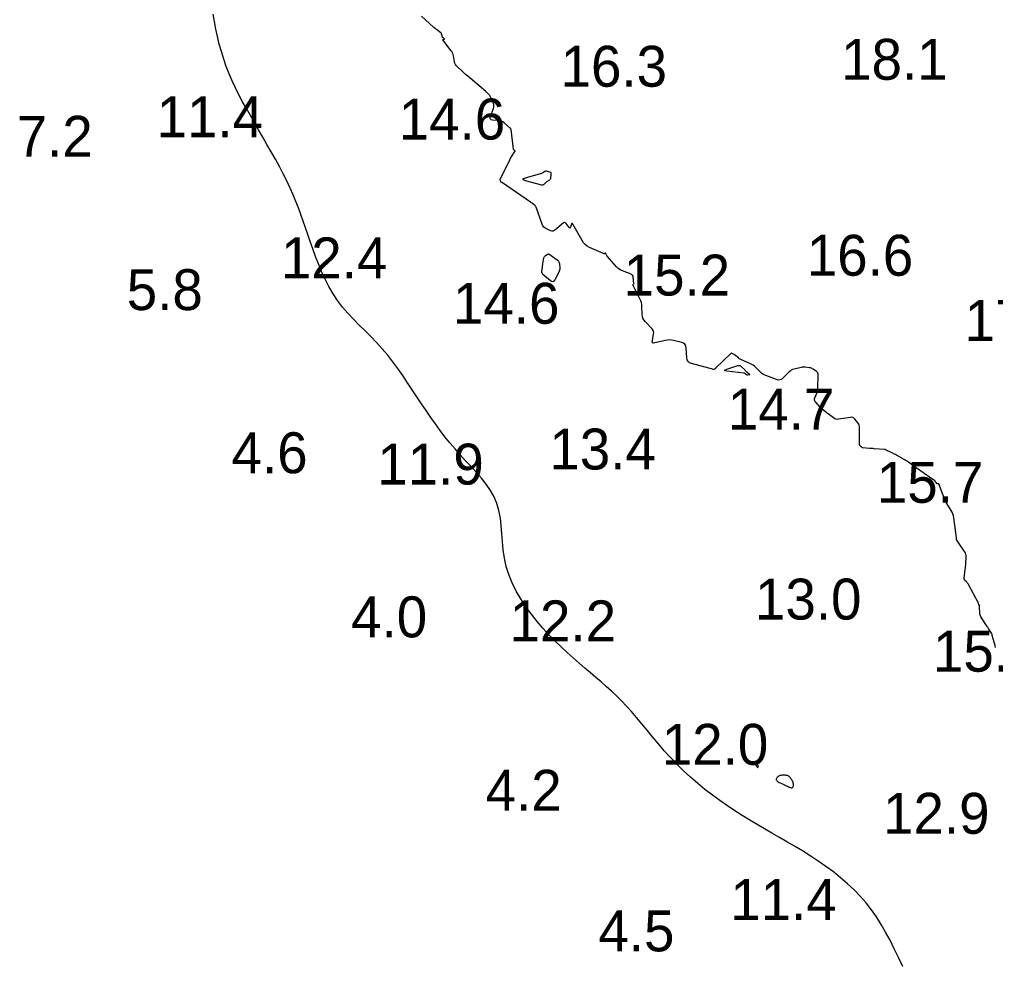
# Model space of a CAD drawing. Extents: x 3040093 to 3056816, y 408076 to 509144.
# Drawn here: x 3043921.4 to 3044040.7, y 435860.9 to 435976.4 of the extents above; entities that cross this region are included whole.
import ezdxf

# ---------------------------------------------------------------- set-up
doc = ezdxf.new("R2010")
doc.units = 0
for name, color, linetype in [('V-CHAN-CONT-EL12-1112', 7, 'Continuous'), ('V-CHAN-CONT-EL15', 7, 'Continuous'), ('V-TOPO-SOUN-0810', 7, 'Continuous')]:
    doc.layers.add(name, color=color, linetype=linetype)

msp = doc.modelspace()

# ---------------------------------------------------------------- linework, layer by layer
at = {"layer": 'V-CHAN-CONT-EL12-1112'}
msp.add_lwpolyline([(3044029.36, 435860.67), (3044028.84, 435861.75), (3044028.33, 435862.82), (3044027.81, 435863.85), (3044027.27, 435864.84), (3044026.72, 435865.79), (3044026.14, 435866.7), (3044025.53, 435867.58), (3044024.88, 435868.42), (3044024.18, 435869.23), (3044023.43, 435870.02), (3044022.63, 435870.77), (3044021.78, 435871.5), (3044020.89, 435872.21), (3044019.96, 435872.89), (3044019.02, 435873.54), (3044018.06, 435874.17), (3044017.1, 435874.77), (3044016.15, 435875.34), (3044015.21, 435875.89), (3044014.29, 435876.43), (3044013.37, 435876.95), (3044012.47, 435877.47), (3044011.56, 435878), (3044010.66, 435878.53), (3044009.76, 435879.09), (3044008.85, 435879.67), (3044007.93, 435880.28), (3044007.02, 435880.92), (3044006.1, 435881.59), (3044005.2, 435882.29), (3044004.31, 435883.02), (3044003.43, 435883.78), (3044002.58, 435884.56), (3044001.77, 435885.36), (3044000.98, 435886.18), (3044000.23, 435887.02), (3043999.5, 435887.86), (3043998.8, 435888.7), (3043998.13, 435889.52), (3043997.47, 435890.31), (3043996.83, 435891.08), (3043996.2, 435891.8), (3043995.59, 435892.48), (3043994.98, 435893.12), (3043994.37, 435893.73), (3043993.76, 435894.3), (3043993.14, 435894.87), (3043992.51, 435895.42), (3043991.87, 435895.98), (3043991.21, 435896.55), (3043990.52, 435897.13), (3043989.81, 435897.73), (3043989.09, 435898.36), (3043988.35, 435899.01), (3043987.61, 435899.7), (3043986.87, 435900.42), (3043986.13, 435901.18), (3043985.4, 435901.98), (3043984.67, 435902.82), (3043983.98, 435903.71), (3043983.31, 435904.62), (3043982.69, 435905.57), (3043982.14, 435906.54), (3043981.64, 435907.53), (3043981.23, 435908.54), (3043980.91, 435909.55), (3043980.69, 435910.56), (3043980.54, 435911.57), (3043980.44, 435912.57), (3043980.37, 435913.56), (3043980.29, 435914.52), (3043980.19, 435915.46), (3043980.02, 435916.36), (3043979.77, 435917.23), (3043979.43, 435918.05), (3043978.98, 435918.83), (3043978.46, 435919.59), (3043977.88, 435920.32), (3043977.26, 435921.04), (3043976.61, 435921.75), (3043975.94, 435922.45), (3043975.29, 435923.17), (3043974.65, 435923.9), (3043974.02, 435924.64), (3043973.42, 435925.4), (3043972.83, 435926.17), (3043972.25, 435926.96), (3043971.68, 435927.76), (3043971.11, 435928.58), (3043970.55, 435929.42), (3043969.99, 435930.27), (3043969.42, 435931.14), (3043968.85, 435932), (3043968.27, 435932.87), (3043967.67, 435933.72), (3043967.06, 435934.56), (3043966.42, 435935.37), (3043965.76, 435936.15), (3043965.07, 435936.9), (3043964.36, 435937.63), (3043963.65, 435938.34), (3043962.93, 435939.04), (3043962.23, 435939.75), (3043961.55, 435940.48), (3043960.9, 435941.23), (3043960.29, 435942.03), (3043959.74, 435942.87), (3043959.23, 435943.75), (3043958.77, 435944.66), (3043958.34, 435945.58), (3043957.96, 435946.51), (3043957.6, 435947.44), (3043957.26, 435948.36), (3043956.95, 435949.25), (3043956.66, 435950.11), (3043956.38, 435950.94), (3043956.1, 435951.75), (3043955.81, 435952.55), (3043955.52, 435953.35), (3043955.2, 435954.15), (3043954.86, 435954.96), (3043954.49, 435955.79), (3043954.08, 435956.65), (3043953.65, 435957.52), (3043953.18, 435958.41), (3043952.69, 435959.31), (3043952.18, 435960.22), (3043951.67, 435961.12), (3043951.15, 435962.02), (3043950.64, 435962.91), (3043950.13, 435963.78), (3043949.64, 435964.64), (3043949.15, 435965.49), (3043948.69, 435966.33), (3043948.24, 435967.17), (3043947.82, 435968.02), (3043947.42, 435968.88), (3043947.04, 435969.75), (3043946.7, 435970.64), (3043946.38, 435971.54), (3043946.1, 435972.46), (3043945.84, 435973.37), (3043945.61, 435974.29), (3043945.41, 435975.21), (3043945.24, 435976.13), (3043945.09, 435977.03)], dxfattribs=at)
for points in [[(3044011.71, 435885.02), (3044011.71, 435885.05), (3044011.71, 435885.08), (3044011.7, 435885.12), (3044011.69, 435885.17), (3044011.68, 435885.21), (3044011.67, 435885.25), (3044011.65, 435885.28), (3044011.64, 435885.31), (3044011.63, 435885.34), (3044011.62, 435885.36), (3044011.6, 435885.37), (3044011.59, 435885.38), (3044011.58, 435885.39), (3044011.56, 435885.39), (3044011.54, 435885.39), (3044011.53, 435885.39), (3044011.51, 435885.39), (3044011.48, 435885.39), (3044011.47, 435885.39), (3044011.45, 435885.38), (3044011.44, 435885.37), (3044011.42, 435885.35), (3044011.42, 435885.33), (3044011.42, 435885.31), (3044011.43, 435885.28), (3044011.44, 435885.25), (3044011.45, 435885.22), (3044011.47, 435885.18), (3044011.49, 435885.15), (3044011.51, 435885.11), (3044011.54, 435885.08), (3044011.56, 435885.05), (3044011.59, 435885.03), (3044011.62, 435885.01), (3044011.64, 435884.99), (3044011.67, 435884.98), (3044011.69, 435884.97), (3044011.7, 435884.98), (3044011.71, 435884.99)], [(3044013.98, 435883.34), (3044014.05, 435883.27), (3044014.15, 435883.21), (3044014.26, 435883.15), (3044014.39, 435883.09), (3044014.53, 435883.02), (3044014.68, 435882.96), (3044014.83, 435882.89), (3044014.98, 435882.82), (3044015.12, 435882.74), (3044015.27, 435882.67), (3044015.4, 435882.61), (3044015.53, 435882.55), (3044015.64, 435882.51), (3044015.75, 435882.49), (3044015.83, 435882.49), (3044015.9, 435882.52), (3044015.95, 435882.57), (3044015.99, 435882.64), (3044016.01, 435882.72), (3044016.01, 435882.82), (3044016.01, 435882.92), (3044015.99, 435883.04), (3044015.96, 435883.15), (3044015.92, 435883.26), (3044015.87, 435883.36), (3044015.81, 435883.46), (3044015.75, 435883.56), (3044015.69, 435883.64), (3044015.63, 435883.72), (3044015.57, 435883.79), (3044015.51, 435883.85), (3044015.45, 435883.9), (3044015.4, 435883.93), (3044015.35, 435883.96), (3044015.29, 435883.98), (3044015.24, 435883.99), (3044015.18, 435884), (3044015.12, 435884.01), (3044015.04, 435884.02), (3044014.96, 435884.02), (3044014.88, 435884.03), (3044014.79, 435884.03), (3044014.69, 435884.03), (3044014.59, 435884.02), (3044014.49, 435884), (3044014.39, 435883.98), (3044014.3, 435883.95), (3044014.2, 435883.9), (3044014.12, 435883.84), (3044014.04, 435883.78), (3044013.98, 435883.71), (3044013.93, 435883.63), (3044013.91, 435883.55), (3044013.9, 435883.48), (3044013.93, 435883.41)]]:
    msp.add_lwpolyline(points, close=True, dxfattribs=at)
at = {"layer": 'V-CHAN-CONT-EL15'}
msp.add_lwpolyline([(3044040.71, 435899.62), (3044040.65, 435899.86), (3044040.31, 435901.11), (3044040.28, 435901.21), (3044040.24, 435901.31), (3044040.2, 435901.4), (3044040.14, 435901.49), (3044039.91, 435901.85), (3044039.85, 435901.94), (3044039.8, 435902.03), (3044039.74, 435902.12), (3044039.68, 435902.21), (3044038.93, 435903.37), (3044038.86, 435903.5), (3044038.81, 435903.63), (3044038.78, 435903.76), (3044038.77, 435903.91), (3044038.76, 435904.49), (3044038.75, 435904.64), (3044038.73, 435904.78), (3044038.68, 435904.91), (3044038.62, 435905.04), (3044037.4, 435907.33), (3044037.36, 435907.4), (3044037.31, 435907.47), (3044037.26, 435907.54), (3044037.2, 435907.6), (3044036.96, 435907.83), (3044036.91, 435907.89), (3044036.87, 435907.96), (3044036.86, 435908.03), (3044036.86, 435908.11), (3044037.01, 435909.15), (3044037.03, 435909.34), (3044037.05, 435909.53), (3044037.07, 435909.72), (3044037.08, 435909.91), (3044037.12, 435910.67), (3044037.11, 435910.86), (3044037.08, 435911.04), (3044037.02, 435911.21), (3044036.92, 435911.37), (3044035.96, 435912.76), (3044035.94, 435912.78), (3044035.94, 435912.8), (3044035.93, 435912.82), (3044035.93, 435912.84), (3044035.94, 435912.93), (3044035.94, 435912.95), (3044035.94, 435912.98), (3044035.94, 435913), (3044035.94, 435913.02), (3044035.6, 435915.48), (3044035.56, 435915.72), (3044035.49, 435915.96), (3044035.39, 435916.18), (3044035.27, 435916.39), (3044034.75, 435917.23), (3044034.63, 435917.44), (3044034.51, 435917.66), (3044034.41, 435917.88), (3044034.33, 435918.11), (3044033.78, 435919.64), (3044033.77, 435919.66), (3044033.76, 435919.67), (3044033.75, 435919.67), (3044033.73, 435919.66), (3044033.65, 435919.63), (3044033.63, 435919.63), (3044033.62, 435919.63), (3044033.6, 435919.64), (3044033.59, 435919.65), (3044033.42, 435919.86), (3044033.39, 435919.9), (3044033.35, 435919.94), (3044033.31, 435919.97), (3044033.27, 435920.01), (3044031.98, 435920.9), (3044031.78, 435921.05), (3044031.58, 435921.19), (3044031.39, 435921.33), (3044031.19, 435921.48), (3044030.09, 435922.29), (3044030.05, 435922.32), (3044030, 435922.35), (3044029.96, 435922.38), (3044029.92, 435922.4), (3044029.74, 435922.5), (3044029.69, 435922.53), (3044029.65, 435922.55), (3044029.6, 435922.58), (3044029.56, 435922.6), (3044028.59, 435923.15), (3044028.48, 435923.21), (3044028.36, 435923.27), (3044028.25, 435923.32), (3044028.14, 435923.38), (3044027.51, 435923.67), (3044027.48, 435923.69), (3044027.45, 435923.71), (3044027.42, 435923.72), (3044027.39, 435923.74), (3044027.28, 435923.81), (3044027.25, 435923.83), (3044027.22, 435923.84), (3044027.18, 435923.85), (3044027.15, 435923.85), (3044025.89, 435923.93), (3044025.74, 435923.94), (3044025.6, 435923.95), (3044025.45, 435923.96), (3044025.31, 435923.97), (3044024.49, 435924.03), (3044024.46, 435924.04), (3044024.44, 435924.04), (3044024.41, 435924.06), (3044024.39, 435924.07), (3044024.31, 435924.14), (3044024.29, 435924.16), (3044024.27, 435924.17), (3044024.25, 435924.19), (3044024.23, 435924.21), (3044024.13, 435924.34), (3044024.11, 435924.37), (3044024.1, 435924.4), (3044024.09, 435924.43), (3044024.09, 435924.47), (3044024.09, 435926.49), (3044024.08, 435926.64), (3044024.05, 435926.79), (3044023.99, 435926.93), (3044023.9, 435927.06), (3044023.51, 435927.56), (3044023.41, 435927.66), (3044023.29, 435927.73), (3044023.15, 435927.77), (3044023, 435927.76), (3044021.53, 435927.53), (3044021.36, 435927.52), (3044021.2, 435927.54), (3044021.05, 435927.6), (3044020.91, 435927.69), (3044020.26, 435928.18), (3044020.17, 435928.25), (3044020.08, 435928.32), (3044019.99, 435928.39), (3044019.9, 435928.46), (3044019.55, 435928.73), (3044019.46, 435928.8), (3044019.38, 435928.87), (3044019.3, 435928.95), (3044019.22, 435929.04), (3044018.71, 435929.64), (3044018.64, 435929.76), (3044018.6, 435929.88), (3044018.6, 435930.01), (3044018.64, 435930.14), (3044018.87, 435930.7), (3044018.92, 435930.84), (3044018.96, 435930.98), (3044018.98, 435931.13), (3044018.99, 435931.27), (3044019.03, 435932.99), (3044019.02, 435933.1), (3044018.99, 435933.21), (3044018.92, 435933.3), (3044018.83, 435933.37), (3044018.41, 435933.65), (3044018.31, 435933.71), (3044018.2, 435933.76), (3044018.08, 435933.8), (3044017.96, 435933.82), (3044017.46, 435933.89), (3044017.33, 435933.9), (3044017.21, 435933.9), (3044017.08, 435933.89), (3044016.96, 435933.86), (3044016.09, 435933.65), (3044015.91, 435933.59), (3044015.74, 435933.51), (3044015.59, 435933.41), (3044015.44, 435933.28), (3044014.71, 435932.54), (3044014.54, 435932.4), (3044014.35, 435932.33), (3044014.15, 435932.32), (3044013.93, 435932.37), (3044012.64, 435932.87), (3044012.45, 435932.95), (3044012.28, 435933.05), (3044012.12, 435933.17), (3044011.98, 435933.3), (3044011.41, 435933.87), (3044011.26, 435934.01), (3044011.1, 435934.13), (3044010.94, 435934.23), (3044010.76, 435934.32), (3044009.59, 435934.83), (3044009.51, 435934.87), (3044009.43, 435934.92), (3044009.35, 435934.97), (3044009.28, 435935.03), (3044008.96, 435935.3), (3044008.91, 435935.35), (3044008.86, 435935.38), (3044008.81, 435935.42), (3044008.75, 435935.45), (3044008.53, 435935.57), (3044008.47, 435935.59), (3044008.42, 435935.6), (3044008.37, 435935.58), (3044008.32, 435935.54), (3044006.5, 435933.76), (3044006.48, 435933.74), (3044006.46, 435933.73), (3044006.44, 435933.71), (3044006.43, 435933.7), (3044006.35, 435933.65), (3044006.33, 435933.64), (3044006.31, 435933.63), (3044006.29, 435933.63), (3044006.27, 435933.63), (3044003.57, 435934.33), (3044003.32, 435934.43), (3044003.14, 435934.58), (3044003.02, 435934.79), (3044002.97, 435935.05), (3044002.9, 435936.27), (3044002.86, 435936.51), (3044002.75, 435936.69), (3044002.59, 435936.83), (3044002.37, 435936.91), (3044001.37, 435937.16), (3044001.12, 435937.21), (3044000.87, 435937.22), (3044000.61, 435937.21), (3044000.36, 435937.16), (3043999.08, 435936.85), (3043998.92, 435936.83), (3043998.81, 435936.87), (3043998.76, 435936.98), (3043998.77, 435937.14), (3043998.92, 435937.91), (3043998.94, 435938.1), (3043998.91, 435938.27), (3043998.84, 435938.44), (3043998.73, 435938.58), (3043997.87, 435939.48), (3043997.72, 435939.67), (3043997.61, 435939.87), (3043997.55, 435940.09), (3043997.52, 435940.33), (3043997.49, 435941.31), (3043997.47, 435941.55), (3043997.42, 435941.78), (3043997.35, 435942.01), (3043997.25, 435942.23), (3043996.41, 435943.88), (3043996.4, 435943.9), (3043996.4, 435943.92), (3043996.4, 435943.94), (3043996.42, 435943.96), (3043996.47, 435944.03), (3043996.48, 435944.05), (3043996.49, 435944.07), (3043996.5, 435944.09), (3043996.5, 435944.11), (3043996.44, 435944.89), (3043996.41, 435945.01), (3043996.35, 435945.12), (3043996.27, 435945.2), (3043996.16, 435945.26), (3043995.11, 435945.65), (3043994.9, 435945.74), (3043994.7, 435945.86), (3043994.53, 435946), (3043994.37, 435946.16), (3043993.23, 435947.48), (3043993.21, 435947.51), (3043993.19, 435947.54), (3043993.17, 435947.58), (3043993.15, 435947.61), (3043993.08, 435947.78), (3043993.07, 435947.81), (3043993.06, 435947.82), (3043993.04, 435947.82), (3043993.01, 435947.81), (3043992.91, 435947.77), (3043992.88, 435947.76), (3043992.86, 435947.76), (3043992.83, 435947.76), (3043992.81, 435947.77), (3043991.08, 435948.54), (3043990.8, 435948.69), (3043990.56, 435948.88), (3043990.35, 435949.11), (3043990.17, 435949.37), (3043989.06, 435951.38), (3043989.01, 435951.44), (3043988.97, 435951.46), (3043988.93, 435951.44), (3043988.9, 435951.37), (3043988.78, 435951), (3043988.74, 435950.93), (3043988.7, 435950.9), (3043988.65, 435950.91), (3043988.6, 435950.97), (3043988.24, 435951.45), (3043988.16, 435951.54), (3043988.07, 435951.57), (3043987.98, 435951.56), (3043987.88, 435951.5), (3043986.86, 435950.65), (3043986.74, 435950.57), (3043986.61, 435950.53), (3043986.47, 435950.53), (3043986.33, 435950.57), (3043985.75, 435950.83), (3043985.61, 435950.91), (3043985.5, 435951), (3043985.41, 435951.12), (3043985.35, 435951.26), (3043984.56, 435953.44), (3043984.53, 435953.51), (3043984.48, 435953.58), (3043984.43, 435953.64), (3043984.38, 435953.69), (3043984.12, 435953.88), (3043984.06, 435953.93), (3043983.99, 435953.98), (3043983.93, 435954.02), (3043983.86, 435954.07), (3043980.44, 435956.41), (3043980.42, 435956.42), (3043980.41, 435956.43), (3043980.39, 435956.45), (3043980.37, 435956.46), (3043980.3, 435956.52), (3043980.29, 435956.53), (3043980.27, 435956.55), (3043980.26, 435956.56), (3043980.25, 435956.58), (3043980.16, 435956.73), (3043980.15, 435956.76), (3043980.15, 435956.79), (3043980.15, 435956.82), (3043980.16, 435956.85), (3043981.33, 435959.25), (3043981.39, 435959.36), (3043981.45, 435959.47), (3043981.51, 435959.58), (3043981.58, 435959.68), (3043981.97, 435960.26), (3043981.98, 435960.28), (3043981.98, 435960.3), (3043981.98, 435960.32), (3043981.96, 435960.34), (3043981.88, 435960.42), (3043981.87, 435960.43), (3043981.86, 435960.44), (3043981.85, 435960.45), (3043981.85, 435960.45), (3043981.82, 435960.49), (3043981.82, 435960.5), (3043981.81, 435960.51), (3043981.81, 435960.52), (3043981.81, 435960.53), (3043981.5, 435962.94), (3043981.5, 435962.95), (3043981.5, 435962.96), (3043981.49, 435962.97), (3043981.49, 435962.98), (3043981.47, 435963.02), (3043981.46, 435963.03), (3043981.46, 435963.04), (3043981.45, 435963.05), (3043981.44, 435963.05), (3043980.64, 435963.76), (3043980.49, 435963.86), (3043980.34, 435963.95), (3043980.18, 435964), (3043980, 435964.03), (3043979.22, 435964.1), (3043979.06, 435964.14), (3043978.97, 435964.22), (3043978.94, 435964.34), (3043978.97, 435964.5), (3043979.36, 435965.56), (3043979.4, 435965.71), (3043979.41, 435965.85), (3043979.4, 435965.98), (3043979.35, 435966.12), (3043979.08, 435966.79), (3043979.04, 435966.87), (3043979, 435966.95), (3043978.95, 435967.02), (3043978.9, 435967.08), (3043978.66, 435967.34), (3043978.6, 435967.4), (3043978.53, 435967.46), (3043978.47, 435967.52), (3043978.41, 435967.58), (3043976.22, 435969.45), (3043976.06, 435969.58), (3043975.9, 435969.72), (3043975.74, 435969.86), (3043975.58, 435970.01), (3043974.92, 435970.62), (3043974.8, 435970.75), (3043974.7, 435970.89), (3043974.63, 435971.05), (3043974.59, 435971.22), (3043974.46, 435971.93), (3043974.42, 435972.1), (3043974.36, 435972.26), (3043974.28, 435972.42), (3043974.18, 435972.57), (3043973.17, 435973.9), (3043973.16, 435973.93), (3043973.16, 435973.95), (3043973.17, 435973.96), (3043973.2, 435973.96), (3043973.34, 435973.97), (3043973.37, 435973.97), (3043973.38, 435973.98), (3043973.37, 435973.99), (3043973.35, 435974.01), (3043973.13, 435974.17), (3043973.12, 435974.18), (3043973.11, 435974.2), (3043973.1, 435974.22), (3043973.1, 435974.23), (3043973.09, 435974.31), (3043973.09, 435974.33), (3043973.09, 435974.35), (3043973.08, 435974.37), (3043973.08, 435974.39), (3043973.01, 435974.62), (3043972.99, 435974.67), (3043972.97, 435974.7), (3043972.94, 435974.74), (3043972.9, 435974.77), (3043972.4, 435975.15), (3043972.3, 435975.22), (3043972.21, 435975.29), (3043972.12, 435975.37), (3043972.03, 435975.45), (3043970.57, 435976.81)], dxfattribs=at)
for points in [[(3043985.7, 435957.86), (3043985.77, 435957.88), (3043985.83, 435957.88), (3043985.9, 435957.86), (3043986.3, 435957.71), (3043986.32, 435957.7), (3043986.34, 435957.68), (3043986.35, 435957.66), (3043986.35, 435957.64), (3043986.36, 435957.54), (3043986.36, 435957.51), (3043986.36, 435957.49), (3043986.36, 435957.46), (3043986.36, 435957.44), (3043986.32, 435957), (3043986.31, 435956.93), (3043986.28, 435956.86), (3043986.24, 435956.81), (3043986.18, 435956.76), (3043985.92, 435956.6), (3043985.86, 435956.56), (3043985.8, 435956.52), (3043985.75, 435956.47), (3043985.69, 435956.42), (3043985.49, 435956.21), (3043985.44, 435956.17), (3043985.38, 435956.15), (3043985.32, 435956.14), (3043985.25, 435956.15), (3043983.25, 435956.68), (3043983, 435956.77), (3043982.91, 435956.86), (3043983, 435956.95), (3043983.25, 435957.04), (3043985.1, 435957.55), (3043985.17, 435957.57), (3043985.24, 435957.6), (3043985.31, 435957.63), (3043985.37, 435957.67), (3043985.63, 435957.83)], [(3043985.34, 435946.19), (3043985.36, 435946.31), (3043985.37, 435946.42), (3043985.39, 435946.54), (3043985.52, 435947.27), (3043985.54, 435947.34), (3043985.58, 435947.41), (3043985.62, 435947.47), (3043985.68, 435947.52), (3043985.95, 435947.69), (3043986.02, 435947.72), (3043986.09, 435947.73), (3043986.15, 435947.72), (3043986.22, 435947.68), (3043987.19, 435946.96), (3043987.28, 435946.87), (3043987.35, 435946.77), (3043987.39, 435946.66), (3043987.41, 435946.53), (3043987.44, 435946), (3043987.44, 435945.87), (3043987.42, 435945.74), (3043987.38, 435945.62), (3043987.33, 435945.5), (3043986.84, 435944.56), (3043986.72, 435944.41), (3043986.6, 435944.34), (3043986.45, 435944.35), (3043986.3, 435944.46), (3043985.4, 435945.23), (3043985.33, 435945.31), (3043985.28, 435945.4), (3043985.26, 435945.5), (3043985.26, 435945.61), (3043985.32, 435946.08)], [(3044010.11, 435933.49), (3044010.17, 435933.43), (3044010.24, 435933.37), (3044010.3, 435933.31), (3044010.63, 435933.03), (3044010.66, 435933), (3044010.66, 435932.98), (3044010.65, 435932.96), (3044010.61, 435932.95), (3044010.43, 435932.92), (3044010.38, 435932.92), (3044010.34, 435932.93), (3044010.3, 435932.94), (3044010.27, 435932.97), (3044010.12, 435933.1), (3044010.08, 435933.13), (3044010.04, 435933.16), (3044010, 435933.17), (3044009.95, 435933.18), (3044007.87, 435933.4), (3044007.66, 435933.44), (3044007.59, 435933.49), (3044007.65, 435933.56), (3044007.85, 435933.64), (3044009.21, 435934.08), (3044009.33, 435934.1), (3044009.44, 435934.09), (3044009.54, 435934.05), (3044009.63, 435933.97), (3044010.05, 435933.56)]]:
    msp.add_lwpolyline(points, close=True, dxfattribs=at)

# ---------------------------------------------------------------- texts
at = {"layer": 'V-TOPO-SOUN-0810'}
for s, p in [('18.1 ', (3044021.84, 435969.02)), ('16.3 ', (3043987.55, 435968.17)), ('11.4 ', (3043938.18, 435962)), ('14.6 ', (3043967.77, 435961.71)), ('7.2', (3043921.08, 435959.61)), ('16.6 ', (3044017.64, 435945.07)), ('12.4 ', (3043953.37, 435944.75)), ('15.2 ', (3043995.26, 435942.65)), ('5.8', (3043934.53, 435940.87)), ('14.6 ', (3043974.4, 435939.2)), ('17.6 ', (3044036.93, 435937.1)), ('14.7 ', (3044007.99, 435926.27)), ('4.6', (3043947.34, 435920.93)), ('13.4 ', (3043986.18, 435921.39)), ('11.9 ', (3043965.15, 435919.55)), ('15.7 ', (3044026.2, 435917.32)), ('13.0 ', (3044011.31, 435903.05)), ('4.0', (3043961.95, 435900.88)), ('12.2 ', (3043981.32, 435900.39)), ('15.4 ', (3044033.06, 435896.68)), ('12.0 ', (3043999.92, 435885.3)), ('4.2', (3043978.39, 435879.69)), ('12.9 ', (3044026.96, 435876.87)), ('11.4 ', (3044008.29, 435866.33)), ('4.5', (3043992.17, 435862.5))]:
    msp.add_text(s, height=5, dxfattribs=at).set_placement(p)

doc.saveas('drawing.dxf')
